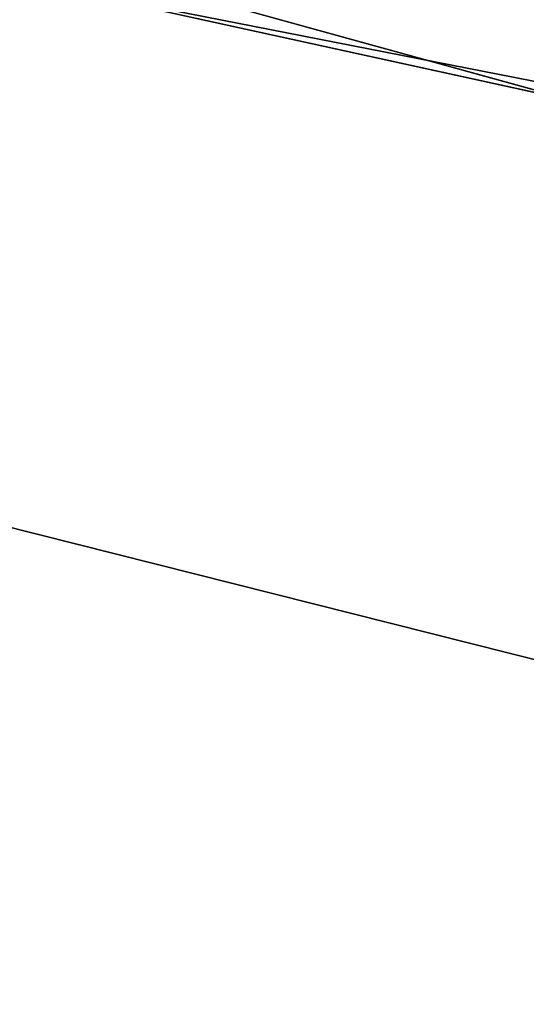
# Model space of a CAD drawing. Extents: x -91 to 91, y -91 to 262.
# Tile 399 of 480: x 12.51 to 13.85, y 57.88 to 60.49. Entities that reach past the tile are written whole.
import ezdxf

# ---------------------------------------------------------------- set-up
doc = ezdxf.new("R2010")
doc.units = 0
doc.header["$LTSCALE"] = 25.4
doc.layers.get('0').update_dxf_attribs({"linetype": 'CONTINUOUS'})

# ---------------------------------------------------------------- blocks, each defined once
blk = doc.blocks.new('ETE0_STL_1')
at = {"color": 0}
for p, q in [((15.9, 59.9265, 159.5), (7.9419, 61.4892, 159.5)), ((7.9419, 61.4892, 169), (15.9, 59.9265, 169)), ((7.9419, 61.4892, 169), (15.9, 59.9265, 169)), ((15.9, 59.9265, 159.5), (7.9419, 61.4892, 159.5)), ((9.2893, 61.3002, 330.5076), (17.2111, 59.5632, 330.5076)), ((17.2111, 59.5632, 321.0076), (9.2893, 61.3002, 321.0076)), ((17.2111, 59.5632, 321.0076), (9.2893, 61.3002, 321.0076)), ((9.2893, 61.3002, 330.5076), (17.2111, 59.5632, 330.5076)), ((20.3893, 58.4985, 327.5076), (12.5793, 60.6594, 327.5076)), ((12.5793, 60.6594, 328.5076), (20.3893, 58.4985, 328.5076)), ((20.3893, 58.4985, 327.5076), (12.5793, 60.6594, 327.5076)), ((12.5793, 60.6594, 328.5076), (20.3893, 58.4985, 328.5076)), ((12.0401, 59.2554, 164.5076), (17.4925, 57.8808, 164.5076)), ((17.4925, 57.8808, 162.5076), (12.0401, 59.2554, 162.5076)), ((17.4925, 57.8808, 162.5076), (12.0401, 59.2554, 162.5076)), ((12.0401, 59.2554, 164.5076), (17.4925, 57.8808, 164.5076))]:
    blk.add_line(p, q, dxfattribs=at)

msp = doc.modelspace()

# ---------------------------------------------------------------- block references
at = {"color": 253}
msp.add_blockref('ETE0_STL_1', (0, 0), dxfattribs=at)

doc.saveas('drawing.dxf')
